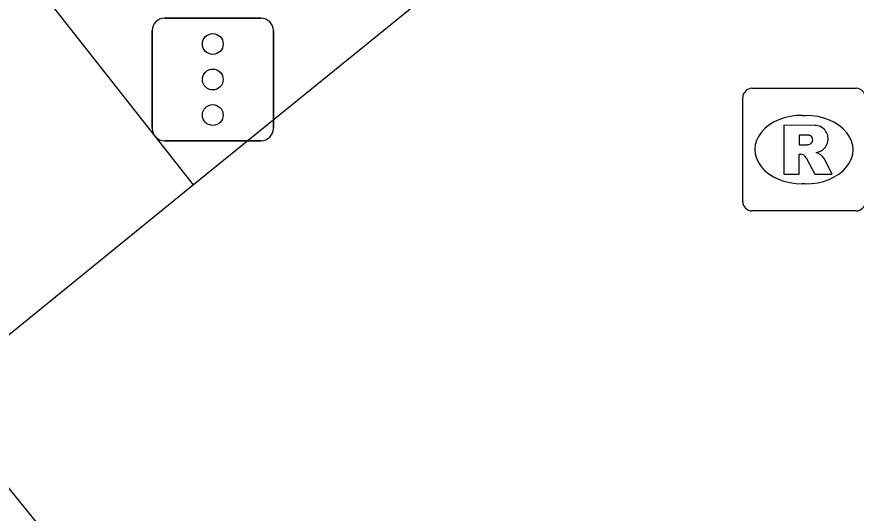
# Model space of a CAD drawing. Extents: x 161087 to 161922, y 382574 to 383873.
# Drawn here: x 161318.45 to 161325.3, y 383066.97 to 383071.02 of the extents above; entities that cross this region are included whole.
import ezdxf

# ---------------------------------------------------------------- set-up
doc = ezdxf.new("R2010")
doc.units = 0
for name, color, linetype in [('IMGEO_Rijbaan_lokaal_open', 7, 'Continuous'), ('IMGEO_Rioolput', 7, 'Continuous'), ('IMGEO_Verkeersregelinstallatiepaal', 7, 'Continuous'), ('IMGEO_Voetpad_open', 7, 'Continuous')]:
    doc.layers.add(name, color=color, linetype=linetype)

msp = doc.modelspace()

# ---------------------------------------------------------------- linework, layer by layer
at = {"layer": 'IMGEO_Rijbaan_lokaal_open'}
for points in [[(161357.76, 383102.637), (161353.934, 383096.833), (161331.379, 383078.376), (161324.754, 383073.591), (161319.89, 383069.645)], [(161319.89, 383069.645), (161317.769, 383067.924)], [(161324.746, 383059.32), (161317.769, 383067.924)]]:
    msp.add_lwpolyline(points, dxfattribs=at)
at = {"layer": 'IMGEO_Rioolput'}
for p, q in [((161324.4489, 383070.4335), (161325.3011, 383070.4335)), ((161324.3745, 383069.5069), (161324.3745, 383070.3591)), ((161324.8625, 383070.2127), (161324.8875, 383070.2127)), ((161324.8845, 383069.6533), (161324.8596, 383069.6533)), ((161325.3011, 383069.4325), (161324.4489, 383069.4325))]:
    msp.add_line(p, q, dxfattribs=at)
for points in [[(161324.4489, 383070.4335), (161325.3011, 383070.4335)], [(161324.3745, 383069.5069), (161324.3745, 383070.3591)], [(161324.9635, 383070.1309), (161324.7108, 383070.133), (161324.7108, 383069.733)], [(161324.8892, 383070.0522), (161324.8352, 383070.0522), (161324.8352, 383069.9709)], [(161324.8352, 383069.9709), (161324.887, 383069.9709)], [(161324.7108, 383069.733), (161324.8352, 383069.733), (161324.8352, 383069.8955), (161324.846, 383069.8955)], [(161324.8927, 383069.8656), (161324.9642, 383069.733), (161325.1039, 383069.733), (161325.0389, 383069.8592)], [(161325.3011, 383069.4325), (161324.4489, 383069.4325)]]:
    msp.add_lwpolyline(points, dxfattribs=at)
for centre, radius, start, end in [((161324.451, 383070.357), 0.0765, 91.55205, 178.44795), ((161324.451, 383070.357), 0.0765, 91.55205, 178.44795), ((161325.299, 383070.357), 0.0765, 1.55205, 88.44795), ((161325.299, 383070.357), 0.0765, 1.55205, 88.44795), ((161324.9624, 383070.0214), 0.1095, 350.36119, 89.41601), ((161324.8945, 383069.9559), 0.0964, 77.00612, 93.18647), ((161324.9094, 383070.0126), 0.0378, 276.66336, 79.67722), ((161324.96, 383070.0206), 0.1117, 277.58423, 350.98172), ((161324.8712, 383070.1602), 0.1899, 274.7715, 282.96867), ((161324.8448, 383069.8422), 0.0533, 26.02933, 88.69889), ((161324.9445, 383069.8058), 0.1085, 29.51342, 73.79051), ((161324.451, 383069.509), 0.0765, 181.55205, 268.44795), ((161324.451, 383069.509), 0.0765, 181.55205, 268.44795), ((161325.299, 383069.509), 0.0765, 271.55205, 358.44795), ((161325.299, 383069.509), 0.0765, 271.55205, 358.44795)]:
    msp.add_arc(centre, radius, start, end, dxfattribs=at)
for centre, major_axis, ratio, start_param, end_param in [((161324.861, 383069.933), (-0.3872, 0.002), 0.722429, 4.712389, 7.853982), ((161324.886, 383069.933), (-0.3901, 0.002), 0.717154, 1.570796, 4.712389)]:
    msp.add_ellipse(centre, major_axis=major_axis, ratio=ratio, start_param=start_param, end_param=end_param, dxfattribs=at)
at = {"layer": 'IMGEO_Verkeersregelinstallatiepaal'}
for p, q in [((161319.6521, 383071.0045), (161320.4419, 383071.0045)), ((161320.4419, 383071.0045), (161319.6521, 383071.0045)), ((161319.5521, 383070.1055), (161319.5521, 383070.9045)), ((161319.5521, 383070.9045), (161319.5521, 383070.1055)), ((161320.5419, 383070.9045), (161320.5419, 383070.1055)), ((161320.5419, 383070.1055), (161320.5419, 383070.9045)), ((161320.4419, 383070.0055), (161319.6521, 383070.0055)), ((161319.6521, 383070.0055), (161320.4419, 383070.0055))]:
    msp.add_line(p, q, dxfattribs=at)
for centre in [(161320.047, 383070.795), (161320.047, 383070.505), (161320.047, 383070.215)]:
    msp.add_circle(centre, 0.085, dxfattribs=at)
for centre, start, end in [((161319.6521, 383070.9045), 90, 180), ((161319.6521, 383070.9045), 90, 180), ((161320.4419, 383070.9045), 0, 90), ((161320.4419, 383070.9045), 360, 90), ((161319.6521, 383070.1055), 180, 270), ((161319.6521, 383070.1055), 180, 270), ((161320.4419, 383070.1055), 270, 0), ((161320.4419, 383070.1055), 270, 0)]:
    msp.add_arc(centre, 0.1, start, end, dxfattribs=at)
at = {"layer": 'IMGEO_Voetpad_open'}
msp.add_lwpolyline([(161319.89, 383069.645), (161315.817, 383074.812)], dxfattribs=at)

doc.saveas('drawing.dxf')
